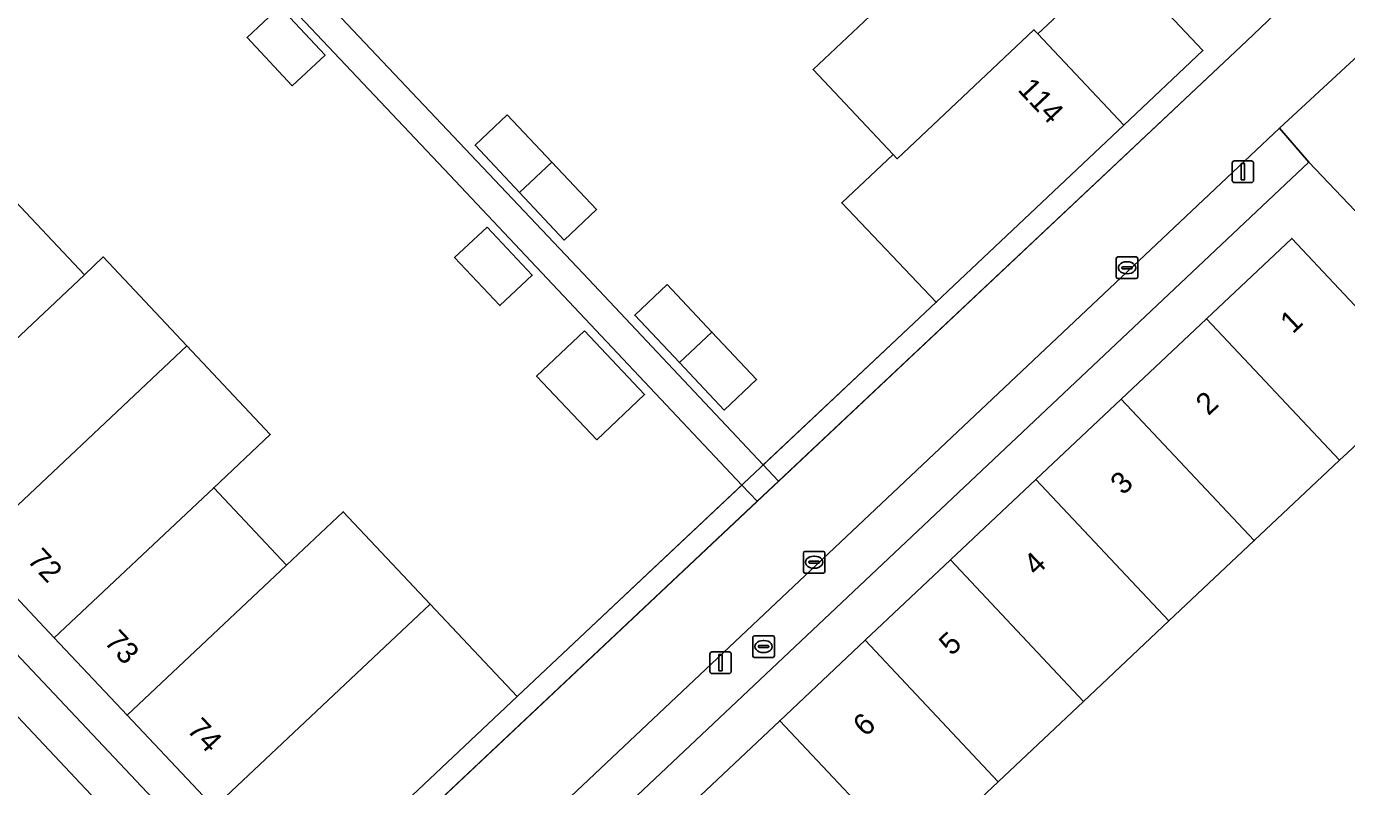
# Model space of a CAD drawing. Extents: x 162542 to 163147, y 380779 to 381521.
# Drawn here: x 162806.1 to 162867.2, y 381253.1 to 381288.4 of the extents above; entities that cross this region are included whole.
import ezdxf

# ---------------------------------------------------------------- set-up
doc = ezdxf.new("R2010")
doc.units = 0
for name, color, linetype in [('IMGEO_Brandkraan', 7, 'Continuous'), ('IMGEO_Erf', 7, 'Continuous'), ('IMGEO_Groenvoorziening', 7, 'Continuous'), ('IMGEO_Hek', 7, 'Continuous'), ('IMGEO_Kolk', 7, 'Continuous'), ('IMGEO_Lichtmast', 7, 'Continuous'), ('IMGEO_Muur', 7, 'Continuous'), ('IMGEO_Pand', 7, 'Continuous'), ('IMGEO_Pand_nummerreeks', 7, 'Continuous'), ('IMGEO_Voetpad_open', 7, 'Continuous')]:
    doc.layers.add(name, color=color, linetype=linetype)

msp = doc.modelspace()

# ---------------------------------------------------------------- linework, layer by layer
at = {"layer": 'IMGEO_Brandkraan'}
for p, q in [((162839.717, 381259.21), (162839.717, 381260.062)), ((162839.792, 381260.136), (162840.644, 381260.136)), ((162840.718, 381260.062), (162840.718, 381259.21)), ((162839.976, 381259.63), (162839.976, 381259.642)), ((162840.414, 381259.593), (162840.016, 381259.593)), ((162840.019, 381259.679), (162840.417, 381259.679)), ((162840.205, 381259.916), (162840.23, 381259.916)), ((162840.46, 381259.642), (162840.46, 381259.63)), ((162840.644, 381259.136), (162839.792, 381259.136)), ((162840.228, 381259.356), (162840.203, 381259.356))]:
    msp.add_line(p, q, dxfattribs=at)
for points in [[(162839.717, 381259.21), (162839.717, 381260.062)], [(162839.792, 381260.136), (162840.644, 381260.136)], [(162840.718, 381260.062), (162840.718, 381259.21)], [(162840.644, 381259.136), (162839.792, 381259.136)]]:
    msp.add_lwpolyline(points, dxfattribs=at)
for centre, radius, start, end in [((162839.794, 381260.06), 0.0765, 91.55205, 178.44795), ((162839.794, 381260.06), 0.0765, 91.55205, 178.44795), ((162840.642, 381260.06), 0.0765, 1.55205, 88.44795), ((162840.642, 381260.06), 0.0765, 1.55205, 88.44795), ((162840.016, 381259.639), 0.0403, 85.87752, 175.75265), ((162840.013, 381259.629), 0.0366, 178.93798, 274.71019), ((162840.417, 381259.636), 0.043, 264.86636, 352.45326), ((162840.421, 381259.641), 0.0386, 1.73085, 96.63898), ((162839.794, 381259.212), 0.0765, 181.55205, 268.44795), ((162839.794, 381259.212), 0.0765, 181.55205, 268.44795), ((162840.642, 381259.212), 0.0765, 271.55205, 358.44795), ((162840.642, 381259.212), 0.0765, 271.55205, 358.44795)]:
    msp.add_arc(centre, radius, start, end, dxfattribs=at)
for centre, major_axis, ratio, start_param, end_param in [((162840.204, 381259.636), (-0.387, 0.002), 0.722429, 4.712389, 7.853982), ((162840.229, 381259.636), (-0.39, 0.002), 0.717154, 1.570796, 4.712389)]:
    msp.add_ellipse(centre, major_axis=major_axis, ratio=ratio, start_param=start_param, end_param=end_param, dxfattribs=at)
at = {"layer": 'IMGEO_Erf'}
for points in [[(162805.055, 381280.792), (162808.759, 381276.858), (162809.631, 381277.679), (162813.501, 381273.569), (162817.37, 381269.459), (162814.752, 381266.994), (162818.125, 381263.412), (162820.749, 381265.882), (162824.778, 381261.603), (162828.807, 381257.324), (162829.602, 381258.072), (162839.214, 381267.113), (162825.683, 381281.466), (162814.697, 381293.114), (162796.68, 381312.224)], [(162871.275, 381275.979), (162865.48, 381282.064), (162806.242, 381226.227), (162812.798, 381219.271), (162813.785, 381218.224), (162815.491, 381219.831), (162815.018, 381220.322), (162809.309, 381226.383), (162813.298, 381230.14), (162817.251, 381233.863), (162821.203, 381237.586), (162825.156, 381241.309), (162829.109, 381245.032), (162833.061, 381248.755), (162837.014, 381252.478), (162840.967, 381256.202), (162844.919, 381259.924), (162848.872, 381263.648), (162852.825, 381267.37), (162856.777, 381271.093), (162860.73, 381274.817), (162864.682, 381278.539), (162869.056, 381273.89)]]:
    msp.add_lwpolyline(points, dxfattribs=at)
for points in [[(162792.465, 381275.869), (162788.714, 381279.854), (162784.843, 381283.967), (162781.103, 381287.941), (162777.68, 381291.577), (162773.745, 381295.758), (162770.206, 381299.518), (162766.679, 381303.265), (162762.829, 381307.356), (162758.929, 381311.5), (162757.59, 381310.24), (162817.504, 381246.682), (162818.793, 381247.896), (162814.765, 381252.175), (162810.736, 381256.457), (162807.365, 381260.038), (162803.495, 381264.149), (162799.627, 381268.26), (162795.923, 381272.195)], [(162841.779, 381292.398), (162839.155, 381289.928), (162835.281, 381294.043), (162831.407, 381298.158), (162832.283, 381298.983), (162828.577, 381302.92), (162828.627, 381302.967), (162828.408, 381303.199), (162817.1, 381292.525), (162831.866, 381276.917), (162840.206, 381268.046), (162848.214, 381275.579), (162843.842, 381280.193), (162846.215, 381282.428), (162842.513, 381286.36), (162845.137, 381288.831)], [(162856.594, 381291.461), (162852.926, 381288.007), (162856.908, 381283.784), (162860.565, 381287.236)], [(162817.812, 381289.259), (162819.907, 381287.032), (162818.386, 381285.611), (162816.298, 381287.838)], [(162828.346, 381284.265), (162830.415, 381282.068), (162832.483, 381279.871), (162830.983, 381278.46), (162828.917, 381280.659), (162826.853, 381282.856)], [(162827.408, 381279.058), (162829.505, 381276.829), (162828.006, 381275.428), (162825.905, 381277.657)], [(162835.754, 381276.397), (162837.822, 381274.2), (162839.891, 381272.003), (162838.389, 381270.589), (162836.32, 381272.786), (162834.251, 381274.982)], [(162831.925, 381274.257), (162834.704, 381271.302), (162832.494, 381269.214), (162829.707, 381272.152)]]:
    msp.add_lwpolyline(points, close=True, dxfattribs=at)
at = {"layer": 'IMGEO_Groenvoorziening'}
msp.add_lwpolyline([(162789.418, 381273.655), (162788.933, 381269.872), (162795.678, 381260.305), (162801.834, 381251.14), (162800.589, 381249.668), (162805.915, 381243.918), (162811.977, 381249.676)], close=True, dxfattribs=at)
at = {"layer": 'IMGEO_Hek'}
msp.add_lwpolyline([(162758.166, 381200.425), (162772.303, 381209.99), (162785.212, 381218.724), (162787.433, 381220.358), (162797.686, 381227.138), (162801.587, 381230.307), (162862.582, 381287.674)], dxfattribs=at)
at = {"layer": 'IMGEO_Kolk'}
for p, q in [((162856.551, 381276.752), (162856.551, 381277.604)), ((162856.626, 381277.678), (162857.478, 381277.678)), ((162856.81, 381277.172), (162856.81, 381277.184)), ((162856.853, 381277.221), (162857.251, 381277.221)), ((162857.039, 381277.458), (162857.064, 381277.458)), ((162857.294, 381277.184), (162857.294, 381277.172)), ((162857.552, 381277.604), (162857.552, 381276.752)), ((162857.478, 381276.678), (162856.626, 381276.678)), ((162857.248, 381277.135), (162856.85, 381277.135)), ((162857.062, 381276.898), (162857.037, 381276.898)), ((162842.061, 381263.116), (162842.061, 381263.968)), ((162842.136, 381264.042), (162842.988, 381264.042)), ((162842.549, 381263.822), (162842.574, 381263.822)), ((162843.062, 381263.968), (162843.062, 381263.116)), ((162842.32, 381263.536), (162842.32, 381263.548)), ((162842.758, 381263.499), (162842.36, 381263.499)), ((162842.363, 381263.585), (162842.761, 381263.585)), ((162842.572, 381263.262), (162842.547, 381263.262)), ((162842.804, 381263.548), (162842.804, 381263.536)), ((162842.988, 381263.042), (162842.136, 381263.042))]:
    msp.add_line(p, q, dxfattribs=at)
for points in [[(162856.551, 381276.752), (162856.551, 381277.604)], [(162856.626, 381277.678), (162857.478, 381277.678)], [(162857.552, 381277.604), (162857.552, 381276.752)], [(162857.478, 381276.678), (162856.626, 381276.678)], [(162842.061, 381263.116), (162842.061, 381263.968)], [(162842.136, 381264.042), (162842.988, 381264.042)], [(162843.062, 381263.968), (162843.062, 381263.116)], [(162842.988, 381263.042), (162842.136, 381263.042)]]:
    msp.add_lwpolyline(points, dxfattribs=at)
for centre, radius, start, end in [((162856.628, 381277.602), 0.0765, 91.55205, 178.44795), ((162856.628, 381277.602), 0.0765, 91.55205, 178.44795), ((162856.85, 381277.181), 0.0403, 85.87752, 175.75265), ((162856.847, 381277.171), 0.0366, 178.93798, 274.71019), ((162857.251, 381277.178), 0.043, 264.86636, 352.45326), ((162857.255, 381277.183), 0.0386, 1.73085, 96.63898), ((162857.476, 381277.602), 0.0765, 1.55205, 88.44795), ((162857.476, 381277.602), 0.0765, 1.55205, 88.44795), ((162856.628, 381276.754), 0.0765, 181.55205, 268.44795), ((162856.628, 381276.754), 0.0765, 181.55205, 268.44795), ((162857.476, 381276.754), 0.0765, 271.55205, 358.44795), ((162857.476, 381276.754), 0.0765, 271.55205, 358.44795), ((162842.138, 381263.966), 0.0765, 91.55205, 178.44795), ((162842.138, 381263.966), 0.0765, 91.55205, 178.44795), ((162842.986, 381263.966), 0.0765, 1.55205, 88.44795), ((162842.986, 381263.966), 0.0765, 1.55205, 88.44795), ((162842.138, 381263.118), 0.0765, 181.55205, 268.44795), ((162842.138, 381263.118), 0.0765, 181.55205, 268.44795), ((162842.36, 381263.545), 0.0403, 85.87752, 175.75265), ((162842.357, 381263.535), 0.0366, 178.93798, 274.71019), ((162842.761, 381263.542), 0.043, 264.86636, 352.45326), ((162842.765, 381263.547), 0.0386, 1.73085, 96.63898), ((162842.986, 381263.118), 0.0765, 271.55205, 358.44795), ((162842.986, 381263.118), 0.0765, 271.55205, 358.44795)]:
    msp.add_arc(centre, radius, start, end, dxfattribs=at)
for centre, major_axis, ratio, start_param, end_param in [((162857.038, 381277.178), (-0.387, 0.002), 0.722429, 4.712389, 7.853982), ((162857.063, 381277.178), (-0.39, 0.002), 0.717154, 1.570796, 4.712389), ((162842.548, 381263.542), (-0.387, 0.002), 0.722429, 4.712389, 7.853982), ((162842.573, 381263.542), (-0.39, 0.002), 0.717154, 1.570796, 4.712389)]:
    msp.add_ellipse(centre, major_axis=major_axis, ratio=ratio, start_param=start_param, end_param=end_param, dxfattribs=at)
at = {"layer": 'IMGEO_Lichtmast'}
for p, q in [((162862.026, 381282.127), (162862.816, 381282.127)), ((162862.816, 381282.127), (162862.026, 381282.127)), ((162861.926, 381281.227), (162861.926, 381282.027)), ((162861.926, 381282.027), (162861.926, 381281.227)), ((162862.916, 381282.027), (162862.916, 381281.227)), ((162862.916, 381281.227), (162862.916, 381282.027)), ((162862.816, 381281.127), (162862.026, 381281.127)), ((162862.026, 381281.127), (162862.816, 381281.127)), ((162837.729, 381258.487), (162837.729, 381259.287)), ((162837.729, 381259.287), (162837.729, 381258.487)), ((162837.829, 381259.387), (162838.619, 381259.387)), ((162838.619, 381259.387), (162837.829, 381259.387)), ((162838.719, 381259.287), (162838.719, 381258.487)), ((162838.719, 381258.487), (162838.719, 381259.287)), ((162838.619, 381258.387), (162837.829, 381258.387)), ((162837.829, 381258.387), (162838.619, 381258.387))]:
    msp.add_line(p, q, dxfattribs=at)
for points in [[(162862.346, 381282.002), (162862.496, 381282.002), (162862.496, 381281.252), (162862.346, 381281.252), (162862.346, 381282.002)], [(162838.149, 381259.262), (162838.299, 381259.262), (162838.299, 381258.512), (162838.149, 381258.512), (162838.149, 381259.262)]]:
    msp.add_lwpolyline(points, dxfattribs=at)
for centre, start, end in [((162862.026, 381282.027), 90, 180), ((162862.026, 381282.027), 90, 180), ((162862.816, 381282.027), 0, 90), ((162862.816, 381282.027), 360, 90), ((162862.026, 381281.227), 180, 270), ((162862.026, 381281.227), 180, 270), ((162862.816, 381281.227), 270, 0), ((162862.816, 381281.227), 270, 0), ((162837.829, 381259.287), 90, 180), ((162837.829, 381259.287), 90, 180), ((162838.619, 381259.287), 0, 90), ((162838.619, 381259.287), 360, 90), ((162837.829, 381258.487), 180, 270), ((162837.829, 381258.487), 180, 270), ((162838.619, 381258.487), 270, 0), ((162838.619, 381258.487), 270, 0)]:
    msp.add_arc(centre, 0.1, start, end, dxfattribs=at)
at = {"layer": 'IMGEO_Muur'}
msp.add_lwpolyline([(162848.214, 381275.579), (162829.602, 381258.072), (162828.807, 381257.324)], dxfattribs=at)
at = {"layer": 'IMGEO_Pand'}
for points in [[(162856.594, 381291.461), (162852.526, 381295.789), (162845.137, 381288.831), (162842.513, 381286.36), (162846.215, 381282.428), (162846.4, 381282.232), (162852.742, 381288.203), (162852.926, 381288.007)], [(162817.812, 381289.259), (162816.298, 381287.838), (162818.386, 381285.611), (162819.907, 381287.032)], [(162856.908, 381283.784), (162852.926, 381288.007), (162852.742, 381288.203), (162846.4, 381282.232), (162846.215, 381282.428), (162843.842, 381280.193), (162848.214, 381275.579)], [(162828.346, 381284.265), (162826.853, 381282.856), (162828.917, 381280.659), (162830.415, 381282.068)], [(162830.415, 381282.068), (162828.917, 381280.659), (162830.983, 381278.46), (162832.483, 381279.871)], [(162808.759, 381276.858), (162805.055, 381280.792), (162803.296, 381279.136), (162795.923, 381272.195), (162799.627, 381268.26)], [(162827.408, 381279.058), (162825.905, 381277.657), (162828.006, 381275.428), (162829.505, 381276.829)], [(162871.271, 381275.975), (162869.056, 381273.89), (162864.682, 381278.539), (162860.73, 381274.817), (162866.897, 381268.268), (162867.248, 381268.598), (162870.848, 381271.986), (162873.063, 381274.071)], [(162813.501, 381273.569), (162809.631, 381277.679), (162808.759, 381276.858), (162799.627, 381268.26), (162803.495, 381264.149)], [(162835.754, 381276.397), (162834.251, 381274.982), (162836.32, 381272.786), (162837.822, 381274.2)], [(162856.777, 381271.093), (162862.945, 381264.544), (162866.897, 381268.268), (162860.73, 381274.817)], [(162831.925, 381274.257), (162829.707, 381272.152), (162832.494, 381269.214), (162834.704, 381271.302)], [(162837.822, 381274.2), (162836.32, 381272.786), (162838.389, 381270.589), (162839.891, 381272.003)], [(162814.752, 381266.994), (162817.37, 381269.459), (162813.501, 381273.569), (162803.495, 381264.149), (162807.365, 381260.038)], [(162858.993, 381260.82), (162862.945, 381264.544), (162856.777, 381271.093), (162852.825, 381267.37)], [(162858.993, 381260.82), (162852.825, 381267.37), (162848.872, 381263.648), (162855.041, 381257.096)], [(162818.125, 381263.412), (162814.752, 381266.994), (162807.365, 381260.038), (162810.736, 381256.457)], [(162824.778, 381261.603), (162820.749, 381265.882), (162818.125, 381263.412), (162810.736, 381256.457), (162814.765, 381252.175)], [(162855.041, 381257.096), (162848.872, 381263.648), (162844.919, 381259.924), (162851.089, 381253.373)], [(162828.807, 381257.324), (162824.778, 381261.603), (162814.765, 381252.175), (162818.793, 381247.896)], [(162851.089, 381253.373), (162844.919, 381259.924), (162840.967, 381256.202), (162847.137, 381249.649)], [(162837.014, 381252.478), (162843.185, 381245.925), (162847.137, 381249.649), (162840.967, 381256.202)]]:
    msp.add_lwpolyline(points, close=True, dxfattribs=at)
msp.add_lwpolyline([(162867.248, 381268.598), (162866.897, 381268.268), (162862.945, 381264.544), (162858.993, 381260.82), (162855.041, 381257.096), (162851.089, 381253.373), (162847.137, 381249.649), (162843.185, 381245.925), (162839.233, 381242.201), (162835.281, 381238.478), (162831.329, 381234.754), (162827.377, 381231.03), (162823.424, 381227.306), (162819.473, 381223.583), (162815.491, 381219.831), (162813.785, 381218.224), (162817.9, 381213.859)], dxfattribs=at)
at = {"layer": 'IMGEO_Voetpad_open'}
for points in [[(162891.046, 381353.514), (162847.862, 381312.771), (162846.452, 381314.267), (162843.879, 381316.998), (162842.68, 381315.869), (162838.945, 381312.353), (162837.889, 381311.359), (162841.428, 381307.595), (162841.873, 381307.121), (162845.3, 381303.475), (162849.172, 381299.357), (162852.526, 381295.789), (162856.594, 381291.461), (162860.565, 381287.236), (162856.908, 381283.784), (162848.214, 381275.579), (162840.206, 381268.046), (162840.913, 381267.294), (162862.582, 381287.674), (162870.795, 381295.515), (162872.763, 381299.129), (162900.206, 381342.771)], [(162774.873, 381326.494), (162792.218, 381308.019), (162796.68, 381312.224), (162814.697, 381293.114), (162825.683, 381281.466), (162839.214, 381267.113), (162839.922, 381266.362), (162840.913, 381267.294), (162840.206, 381268.046), (162831.866, 381276.917), (162817.1, 381292.525), (162812.613, 381297.268), (162812.825, 381297.469), (162805.798, 381304.904), (162801.366, 381309.625), (162797.819, 381313.347), (162812.554, 381327.228)], [(162743.002, 381202.706), (162763.302, 381208.084), (162773.466, 381210.777), (162785.212, 381218.724), (162787.433, 381220.358), (162797.686, 381227.138), (162801.587, 381230.307), (162839.922, 381266.362), (162839.214, 381267.113), (162829.602, 381258.072), (162828.807, 381257.324), (162818.793, 381247.896), (162817.504, 381246.682), (162757.59, 381310.24), (162739.401, 381293.119)], [(162872.439, 381291.347), (162864.115, 381283.64), (162865.48, 381282.064), (162871.275, 381275.979)]]:
    msp.add_lwpolyline(points, dxfattribs=at)
for points in [[(162748.553, 381288.954), (162748.358, 381290.046), (162754.618, 381299.944), (162758.656, 381306.304), (162767.792, 381296.612), (162771.839, 381292.318), (162782.461, 381281.05), (162784.723, 381278.645), (162789.418, 381273.655), (162811.977, 381249.676), (162805.915, 381243.918), (162803.256, 381241.393), (162797.872, 381236.279), (162792.855, 381233.472), (162769.264, 381221.524), (162767.053, 381227.017), (162761.836, 381239.979), (162764.006, 381253.998), (162752.632, 381266.164)], [(162864.115, 381283.64), (162872.439, 381291.347), (162871.434, 381295.246), (162870.795, 381295.515), (162862.582, 381287.674), (162840.913, 381267.294), (162839.922, 381266.362), (162801.587, 381230.307), (162797.686, 381227.138), (162787.433, 381220.358), (162785.212, 381218.724), (162773.466, 381210.777), (162763.302, 381208.084), (162764.861, 381202.201), (162744.562, 381196.817), (162739.9, 381195.582), (162741.119, 381190.891), (162766.134, 381197.592), (162774.367, 381199.798), (162775.779, 381206.104), (162787.491, 381214.105), (162788.325, 381214.675), (162796.372, 381220.172), (162796.565, 381219.956)], [(162793.366, 381214.11), (162806.242, 381226.227), (162865.48, 381282.064), (162864.115, 381283.64), (162796.565, 381219.956), (162789.543, 381213.359), (162787.93, 381211.844), (162790.925, 381193.35), (162794.573, 381190.317), (162797.862, 381166.058), (162798.586, 381160.713), (162800.23, 381148.588), (162800.448, 381146.979), (162802.412, 381147.484), (162795.692, 381196.614)]]:
    msp.add_lwpolyline(points, close=True, dxfattribs=at)

# ---------------------------------------------------------------- texts
at = {"layer": 'IMGEO_Pand_nummerreeks'}
for s, rotation, p in [('114', 313.3154, (162851.95, 381285.399)), ('1', 43.29269, (162864.73, 381274.085)), ('2', 43.4391, (162860.821, 381270.3)), ('3', 43.72469, (162856.87, 381266.611)), ('72', 313.26956, (162806.069, 381263.603)), ('4', 43.44689, (162852.843, 381262.872)), ('73', 313.26956, (162809.633, 381259.818)), ('5', 43.57832, (162848.926, 381259.17)), ('74', 313.2581, (162813.468, 381255.743)), ('6', 43.30059, (162844.941, 381255.416))]:
    msp.add_text(s, height=1, rotation=rotation, dxfattribs=at).set_placement(p)

doc.saveas('drawing.dxf')
